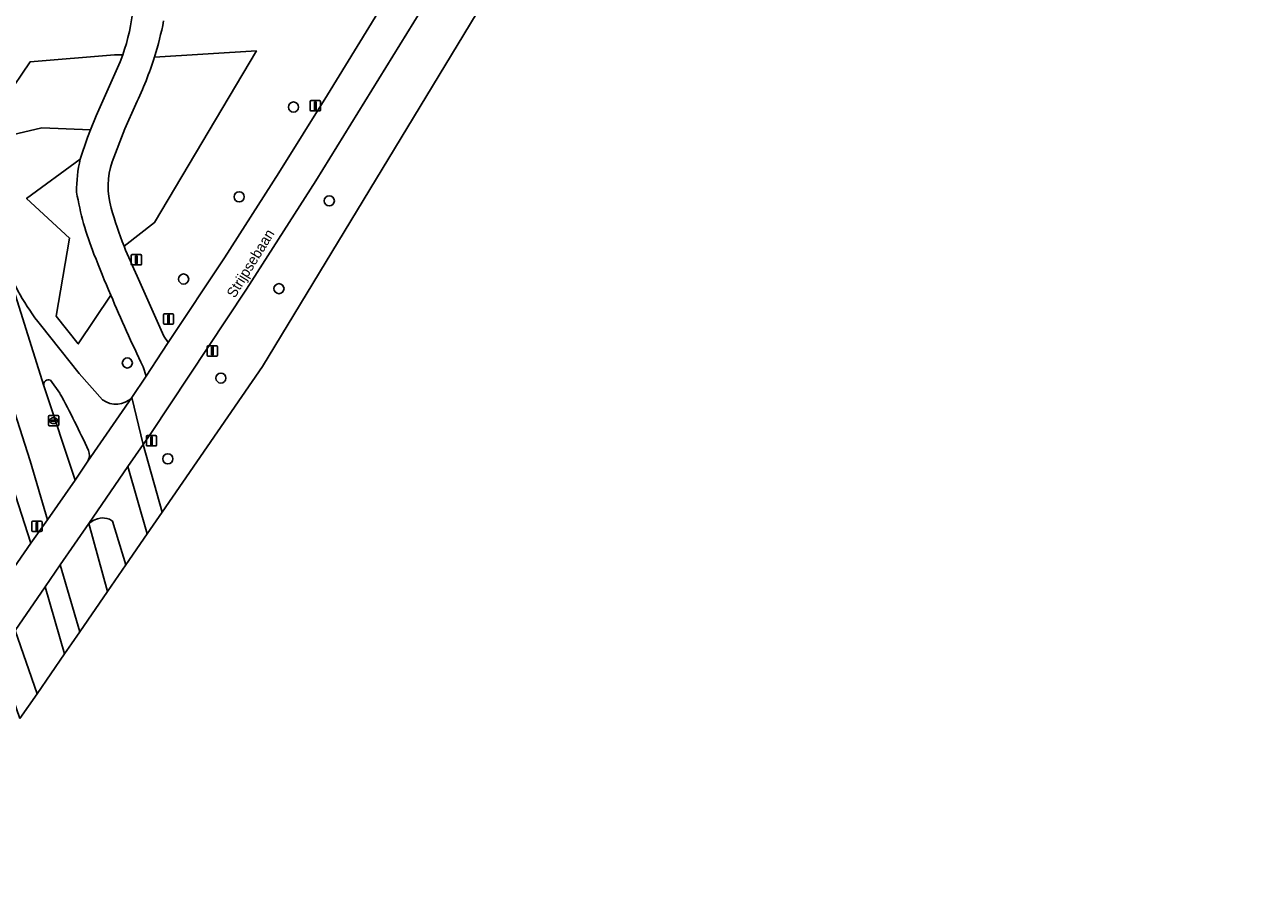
# Model space of a CAD drawing. Extents: x 155275 to 156265, y 382654 to 383635.
# Drawn here: x 156085 to 156203.7, y 382858.7 to 382942.6 of the extents above; entities that cross this region are included whole.
import ezdxf

# ---------------------------------------------------------------- set-up
doc = ezdxf.new("R2010")
doc.units = 0
for name, color, linetype in [('IMGEO_Berm_groen', 7, 'Continuous'), ('IMGEO_Boom', 7, 'Continuous'), ('IMGEO_Fietspad_gesloten', 7, 'Continuous'), ('IMGEO_Groenvoorziening', 7, 'Continuous'), ('IMGEO_Kolk', 7, 'Continuous'), ('IMGEO_Lichtmast', 7, 'Continuous'), ('IMGEO_Loofbos', 7, 'Continuous'), ('IMGEO_Openbare_ruimte_label', 7, 'Continuous'), ('IMGEO_Rijbaan_lokaal_gesloten', 7, 'Continuous'), ('IMGEO_Verkeersbordpaal', 7, 'Continuous'), ('IMGEO_Verkeerseiland_groen', 7, 'Continuous'), ('IMGEO_Voetpad_gesloten', 7, 'Continuous'), ('IMGEO_Voetpad_open', 7, 'Continuous')]:
    doc.layers.add(name, color=color, linetype=linetype)

msp = doc.modelspace()

# ---------------------------------------------------------------- linework, layer by layer
at = {"layer": 'IMGEO_Berm_groen'}
for points in [[(156199.1, 383067.58), (156126.05, 382948.31), (156113.17, 382927.46), (156106.48, 382916.99), (156097.2, 382903.03), (156096.46, 382901.96), (156098.3, 382895.41)], [(156098.3, 382895.41), (156108.02, 382909.51), (156162.91, 383000), (156203.2, 383066.43), (156203.57, 383067.01), (156203.57, 383067.01), (156203.58, 383067.03), (156203.65, 383067.15), (156202.84, 383067.78)], [(156067.88, 382946.88), (156069.53, 382942.23), (156085.6, 382892.42), (156087.19, 382894.67), (156085.53, 382900.36), (156067.63, 382956.3)]]:
    msp.add_lwpolyline(points, dxfattribs=at)
for points in [[(156094.79, 382890.31), (156093.49, 382894.55), (156093.22, 382894.73), (156092.96, 382894.81), (156092.72, 382894.84), (156092.51, 382894.85), (156092.29, 382894.82), (156092.03, 382894.76), (156091.68, 382894.62), (156091.19, 382894.31), (156093.01, 382887.73)], [(156090.32, 382883.82), (156088.44, 382890.3), (156086.98, 382888.19), (156088.86, 382881.71), (156089.52, 382882.66)], [(156084.54, 382875.43), (156086.2, 382877.84), (156084.06, 382883.95), (156082.4, 382881.54)]]:
    msp.add_lwpolyline(points, close=True, dxfattribs=at)
at = {"layer": 'IMGEO_Boom'}
for centre in [(156111.01, 382934.6), (156105.76, 382925.91), (156114.48, 382925.52), (156100.38, 382917.96), (156109.61, 382917.03), (156094.93, 382909.84), (156103.99, 382908.38), (156098.85, 382900.57)]:
    msp.add_circle(centre, 0.489, dxfattribs=at)
at = {"layer": 'IMGEO_Fietspad_gesloten'}
for points in [[(156167.66, 383022.76), (156146.99, 382989.06), (156146.43, 382988.15), (156145.02, 382985.84), (156114.31, 382935.77), (156109.61, 382928.22), (156104.33, 382920), (156098.89, 382911.81), (156098.27, 382910.88), (156096.74, 382908.57), (156095.37, 382906.5), (156096.46, 382901.96), (156097.2, 382903.03), (156106.48, 382916.99), (156113.17, 382927.46), (156126.05, 382948.31), (156199.1, 383067.58)], [(156083.07, 382919.66), (156086.86, 382907.63)], [(156092.54, 382906.27), (156090.27, 382908.81), (156086.54, 382913.52)], [(156087.49, 382908.17), (156088.41, 382906.91)], [(156082.4, 382881.54), (156084.06, 382883.95), (156086.98, 382888.19), (156088.44, 382890.3), (156091.19, 382894.31), (156094.99, 382899.82), (156096.46, 382901.96), (156095.37, 382906.5), (156091.11, 382900.35), (156089.89, 382898.5), (156087.19, 382894.67), (156085.6, 382892.42), (156082.65, 382888.15), (156080.72, 382885.46), (156076.08, 382878.97), (156075.13, 382877.58), (156073.18, 382874.73), (156064.7, 382862.31), (156064.47, 382861.97), (156047.18, 382837.01), (156014.73, 382790.49), (155986.51, 382749.08)], [(156091.11, 382900.35), (156095.37, 382906.5)], [(156094.79, 382890.31), (156096.85, 382893.3), (156094.99, 382899.82), (156091.19, 382894.31), (156091.68, 382894.62), (156092.03, 382894.76), (156092.29, 382894.82), (156092.51, 382894.85), (156092.72, 382894.84), (156092.96, 382894.81), (156093.22, 382894.73), (156093.49, 382894.55), (156094.79, 382890.31)]]:
    msp.add_lwpolyline(points, dxfattribs=at)
for centre, radius, start, end in [((156103.08, 382926.9), 21.28, 199.8753, 218.9596), ((156087.29, 382907.76), 0.451, 64.1835, 196.3708), ((156007.27, 382863.01), 92.25, 24.5771, 28.4119), ((156093.81, 382908.07), 2.21, 234.8267, 314.8177), ((156090.1, 382900.92), 1.16, 330.6631, 23.4342)]:
    msp.add_arc(centre, radius, start, end, dxfattribs=at)
at = {"layer": 'IMGEO_Groenvoorziening'}
for points in [[(156095.89, 382918.25), (156098.46, 382912.43), (156098.89, 382911.81), (156104.33, 382920), (156109.61, 382928.22), (156114.31, 382935.77), (156145.02, 382985.84), (156143.4, 382985.81)], [(156097.56, 382939.44), (156107.42, 382940.03), (156097.57, 382923.42), (156094.62, 382921.14)], [(156093.33, 382916.41), (156090.18, 382911.68), (156088.04, 382914.38), (156089.34, 382921.93), (156085.17, 382925.76), (156090.37, 382929.55), (156091.08, 382931.64), (156091.36, 382932.38), (156086.66, 382932.6), (156082.7, 382931.66), (156082.41, 382931.96), (156083.18, 382935.48), (156085.52, 382938.96), (156093.69, 382939.66), (156094.48, 382939.64)], [(156086.54, 382913.52), (156090.27, 382908.81), (156092.54, 382906.27)], [(156095.37, 382906.5), (156096.74, 382908.57), (156096.45, 382909.48)]]:
    msp.add_lwpolyline(points, dxfattribs=at)
for centre, radius, start, end in [((156076.15, 382946.11), 19.44, 340.5596, 8.1655), ((156066.24, 382949.18), 32.8, 342.7236, 349.0266), ((156131.27, 382935.51), 39.37, 201.4167, 206.0065), ((156103.08, 382926.9), 21.28, 199.8753, 218.9596), ((156245.01, 382980.66), 164.73, 202.957, 205.6015), ((156093.81, 382908.07), 2.21, 234.8267, 314.8177)]:
    msp.add_arc(centre, radius, start, end, dxfattribs=at)
at = {"layer": 'IMGEO_Kolk'}
for p, q in [((156087.3, 382903.83), (156087.3, 382904.68)), ((156087.37, 382904.75), (156088.23, 382904.75)), ((156087.56, 382904.25), (156087.56, 382904.26)), ((156087.6, 382904.3), (156088, 382904.3)), ((156087.79, 382904.53), (156087.81, 382904.53)), ((156088.04, 382904.26), (156088.04, 382904.25)), ((156088.3, 382904.68), (156088.3, 382903.83)), ((156088.23, 382903.75), (156087.37, 382903.75)), ((156087.99, 382904.21), (156087.6, 382904.21)), ((156087.81, 382903.97), (156087.78, 382903.97))]:
    msp.add_line(p, q, dxfattribs=at)
for points in [[(156087.3, 382903.83), (156087.3, 382904.68)], [(156087.37, 382904.75), (156088.23, 382904.75)], [(156088.3, 382904.68), (156088.3, 382903.83)], [(156088.23, 382903.75), (156087.37, 382903.75)]]:
    msp.add_lwpolyline(points, dxfattribs=at)
for centre, radius, start, end in [((156087.37, 382904.68), 0.0765, 91.552, 178.448), ((156087.37, 382904.68), 0.0765, 91.552, 178.448), ((156087.6, 382904.26), 0.0403, 85.8775, 175.7526), ((156087.59, 382904.25), 0.0366, 178.938, 274.7102), ((156088, 382904.25), 0.043, 264.8664, 352.4533), ((156088, 382904.26), 0.0386, 1.7309, 96.639), ((156088.22, 382904.68), 0.0765, 1.552, 88.448), ((156088.22, 382904.68), 0.0765, 1.552, 88.448), ((156087.37, 382903.83), 0.0765, 181.552, 268.448), ((156087.37, 382903.83), 0.0765, 181.552, 268.448), ((156088.22, 382903.83), 0.0765, 271.552, 358.448), ((156088.22, 382903.83), 0.0765, 271.552, 358.448)]:
    msp.add_arc(centre, radius, start, end, dxfattribs=at)
for centre, major_axis, ratio, start_param, end_param in [((156087.79, 382904.25), (-0.387, 0.002), 0.722429, 4.712389, 7.853982), ((156087.81, 382904.25), (-0.39, 0.002), 0.717154, 1.570796, 4.712389)]:
    msp.add_ellipse(centre, major_axis=major_axis, ratio=ratio, start_param=start_param, end_param=end_param, dxfattribs=at)
at = {"layer": 'IMGEO_Lichtmast'}
for p, q in [((156112.63, 382934.32), (156112.63, 382935.12)), ((156112.63, 382935.12), (156112.63, 382934.32)), ((156112.73, 382935.22), (156113.52, 382935.22)), ((156113.52, 382935.22), (156112.73, 382935.22)), ((156113.62, 382935.12), (156113.62, 382934.32)), ((156113.62, 382934.32), (156113.62, 382935.12)), ((156113.52, 382934.22), (156112.73, 382934.22)), ((156112.73, 382934.22), (156113.52, 382934.22)), ((156095.31, 382919.42), (156095.31, 382920.22)), ((156095.31, 382920.22), (156095.31, 382919.42)), ((156095.41, 382920.32), (156096.2, 382920.32)), ((156096.2, 382920.32), (156095.41, 382920.32)), ((156096.3, 382920.22), (156096.3, 382919.42)), ((156096.3, 382919.42), (156096.3, 382920.22)), ((156096.2, 382919.32), (156095.41, 382919.32)), ((156095.41, 382919.32), (156096.2, 382919.32)), ((156102.67, 382910.6), (156102.67, 382911.4)), ((156102.67, 382911.4), (156102.67, 382910.6)), ((156102.77, 382911.5), (156103.56, 382911.5)), ((156103.56, 382911.5), (156102.77, 382911.5)), ((156103.66, 382911.4), (156103.66, 382910.6)), ((156103.66, 382910.6), (156103.66, 382911.4)), ((156103.56, 382910.5), (156102.77, 382910.5)), ((156102.77, 382910.5), (156103.56, 382910.5)), ((156085.68, 382893.64), (156085.68, 382894.44)), ((156085.68, 382894.44), (156085.68, 382893.64)), ((156085.78, 382894.54), (156086.57, 382894.54)), ((156086.57, 382894.54), (156085.78, 382894.54)), ((156086.67, 382894.44), (156086.67, 382893.64)), ((156086.67, 382893.64), (156086.67, 382894.44)), ((156086.57, 382893.54), (156085.78, 382893.54)), ((156085.78, 382893.54), (156086.57, 382893.54))]:
    msp.add_line(p, q, dxfattribs=at)
for points in [[(156113.05, 382935.09), (156113.2, 382935.09), (156113.2, 382934.34), (156113.05, 382934.34), (156113.05, 382935.09)], [(156095.73, 382920.2), (156095.88, 382920.2), (156095.88, 382919.45), (156095.73, 382919.45), (156095.73, 382920.2)], [(156103.09, 382911.38), (156103.24, 382911.38), (156103.24, 382910.63), (156103.09, 382910.63), (156103.09, 382911.38)], [(156086.1, 382894.41), (156086.25, 382894.41), (156086.25, 382893.66), (156086.1, 382893.66), (156086.1, 382894.41)]]:
    msp.add_lwpolyline(points, dxfattribs=at)
for centre, start, end in [((156112.73, 382935.12), 90, 180), ((156112.73, 382935.12), 90, 180), ((156113.52, 382935.12), 0, 90), ((156113.52, 382935.12), 360, 90), ((156112.73, 382934.32), 180, 270), ((156112.73, 382934.32), 180, 270), ((156113.52, 382934.32), 270, 0), ((156113.52, 382934.32), 270, 0), ((156095.41, 382920.22), 90, 180), ((156095.41, 382920.22), 90, 180), ((156096.2, 382920.22), 0, 90), ((156096.2, 382920.22), 360, 90), ((156095.41, 382919.42), 180, 270), ((156095.41, 382919.42), 180, 270), ((156096.2, 382919.42), 270, 0), ((156096.2, 382919.42), 270, 0), ((156102.77, 382911.4), 90, 180), ((156102.77, 382911.4), 90, 180), ((156103.56, 382911.4), 0, 90), ((156103.56, 382911.4), 360, 90), ((156102.77, 382910.6), 180, 270), ((156102.77, 382910.6), 180, 270), ((156103.56, 382910.6), 270, 0), ((156103.56, 382910.6), 270, 0), ((156085.78, 382894.44), 90, 180), ((156085.78, 382894.44), 90, 180), ((156085.78, 382893.64), 180, 270), ((156085.78, 382893.64), 180, 270), ((156086.57, 382894.44), 0, 90), ((156086.57, 382894.44), 360, 90), ((156086.57, 382893.64), 270, 0), ((156086.57, 382893.64), 270, 0)]:
    msp.add_arc(centre, 0.1, start, end, dxfattribs=at)
at = {"layer": 'IMGEO_Loofbos'}
for points in [[(156094.62, 382921.14), (156097.57, 382923.42), (156107.42, 382940.03), (156097.56, 382939.44)], [(156095.76, 382934.89), (156094.69, 382932.48), (156093.45, 382929.31)], [(156090.37, 382929.55), (156085.17, 382925.76), (156089.34, 382921.93), (156088.04, 382914.38), (156090.18, 382911.68), (156093.33, 382916.41)]]:
    msp.add_lwpolyline(points, dxfattribs=at)
msp.add_lwpolyline([(156094.48, 382939.64), (156093.69, 382939.66), (156085.52, 382938.96), (156083.18, 382935.48), (156082.41, 382931.96), (156082.7, 382931.66), (156086.66, 382932.6), (156091.36, 382932.38), (156091.91, 382933.76), (156094.23, 382938.96)], close=True, dxfattribs=at)
for centre, radius, start, end in [((156066.11, 382949.22), 32.93, 334.1991, 342.7281), ((156102.71, 382926.57), 12.69, 166.4095, 180.8506), ((156100.63, 382926.95), 7.56, 161.8295, 196.3035), ((156119.59, 382931.46), 30.01, 189.7552, 201.6759), ((156131.81, 382935.76), 39.96, 195.8756, 201.4597), ((156238.72, 382978.12), 157.95, 201.4419, 202.9988)]:
    msp.add_arc(centre, radius, start, end, dxfattribs=at)
at = {"layer": 'IMGEO_Rijbaan_lokaal_gesloten'}
for points in [[(156083.07, 382919.66), (156068.81, 382964.15), (156067.34, 382968.73), (156063.73, 382967.42), (156064.37, 382965.72), (156066.04, 382961.02), (156067.37, 382957.05), (156067.63, 382956.3), (156085.53, 382900.36), (156087.19, 382894.67), (156089.89, 382898.5), (156086.86, 382907.63)], [(156093.01, 382887.73), (156091.19, 382894.31), (156088.44, 382890.3), (156090.32, 382883.82)], [(156086.2, 382877.84), (156088.86, 382881.71), (156086.98, 382888.19), (156084.06, 382883.95)]]:
    msp.add_lwpolyline(points, close=True, dxfattribs=at)
msp.add_lwpolyline([(156082.65, 382888.15), (156085.6, 382892.42), (156069.53, 382942.23)], dxfattribs=at)
at = {"layer": 'IMGEO_Verkeersbordpaal'}
for p, q in [((156098.42, 382913.69), (156098.42, 382914.49)), ((156098.42, 382914.49), (156098.42, 382913.69)), ((156098.52, 382914.59), (156099.31, 382914.59)), ((156099.31, 382914.59), (156098.52, 382914.59)), ((156099.41, 382914.49), (156099.41, 382913.69)), ((156099.41, 382913.69), (156099.41, 382914.49)), ((156099.31, 382913.59), (156098.52, 382913.59)), ((156098.52, 382913.59), (156099.31, 382913.59)), ((156096.77, 382901.91), (156096.77, 382902.71)), ((156096.77, 382902.71), (156096.77, 382901.91)), ((156096.87, 382902.81), (156097.66, 382902.81)), ((156097.66, 382902.81), (156096.87, 382902.81)), ((156097.76, 382902.71), (156097.76, 382901.91)), ((156097.76, 382901.91), (156097.76, 382902.71)), ((156097.66, 382901.81), (156096.87, 382901.81)), ((156096.87, 382901.81), (156097.66, 382901.81))]:
    msp.add_line(p, q, dxfattribs=at)
for points in [[(156098.84, 382914.47), (156098.99, 382914.47), (156098.99, 382913.72), (156098.84, 382913.72), (156098.84, 382914.47)], [(156097.19, 382902.68), (156097.34, 382902.68), (156097.34, 382901.93), (156097.19, 382901.93), (156097.19, 382902.68)]]:
    msp.add_lwpolyline(points, dxfattribs=at)
for centre, start, end in [((156098.52, 382914.49), 90, 180), ((156098.52, 382914.49), 90, 180), ((156099.31, 382914.49), 0, 90), ((156099.31, 382914.49), 360, 90), ((156098.52, 382913.69), 180, 270), ((156098.52, 382913.69), 180, 270), ((156099.31, 382913.69), 270, 0), ((156099.31, 382913.69), 270, 0), ((156096.87, 382902.71), 90, 180), ((156096.87, 382902.71), 90, 180), ((156096.87, 382901.91), 180, 270), ((156096.87, 382901.91), 180, 270), ((156097.66, 382902.71), 0, 90), ((156097.66, 382902.71), 360, 90), ((156097.66, 382901.91), 270, 0), ((156097.66, 382901.91), 270, 0)]:
    msp.add_arc(centre, 0.1, start, end, dxfattribs=at)
at = {"layer": 'IMGEO_Verkeerseiland_groen'}
for points in [[(156088.41, 382906.91), (156087.49, 382908.17)], [(156086.86, 382907.63), (156089.89, 382898.5), (156091.11, 382900.35)]]:
    msp.add_lwpolyline(points, dxfattribs=at)
for centre, radius, start, end in [((156087.29, 382907.76), 0.451, 64.1835, 196.3708), ((156007.27, 382863.01), 92.25, 24.5771, 28.4119), ((156090.1, 382900.92), 1.16, 330.6631, 23.4342)]:
    msp.add_arc(centre, radius, start, end, dxfattribs=at)
at = {"layer": 'IMGEO_Voetpad_gesloten'}
for points in [[(156094.48, 382939.64), (156094.23, 382938.96), (156091.91, 382933.76), (156091.36, 382932.38), (156091.08, 382931.64), (156090.37, 382929.55)], [(156093.45, 382929.31), (156094.69, 382932.48), (156095.76, 382934.89)], [(156096.45, 382909.48), (156096.74, 382908.57), (156098.27, 382910.88), (156098.89, 382911.81), (156098.46, 382912.43), (156095.89, 382918.25)]]:
    msp.add_lwpolyline(points, dxfattribs=at)
for centre, radius, start, end in [((156076.15, 382946.11), 19.44, 340.5596, 8.1655), ((156066.24, 382949.18), 32.8, 342.7236, 349.0266), ((156066.11, 382949.22), 32.93, 334.1991, 342.7281), ((156102.71, 382926.57), 12.69, 166.4095, 180.8506), ((156100.63, 382926.95), 7.56, 161.8295, 196.3035), ((156119.59, 382931.46), 30.01, 189.7552, 201.6759), ((156131.81, 382935.76), 39.96, 195.8756, 201.4597), ((156131.27, 382935.51), 39.37, 201.4167, 206.0065), ((156238.72, 382978.12), 157.95, 201.4419, 202.9988), ((156245.01, 382980.66), 164.73, 202.957, 205.6015)]:
    msp.add_arc(centre, radius, start, end, dxfattribs=at)
at = {"layer": 'IMGEO_Voetpad_open'}
msp.add_lwpolyline([(156096.85, 382893.3), (156098.3, 382895.41), (156096.46, 382901.96), (156094.99, 382899.82)], close=True, dxfattribs=at)

# ---------------------------------------------------------------- texts
at = {"layer": 'IMGEO_Openbare_ruimte_label'}
msp.add_text('Strijpsebaan', height=1, rotation=58.4563, dxfattribs=at).set_placement((156105.33, 382916.05))

doc.saveas('drawing.dxf')
